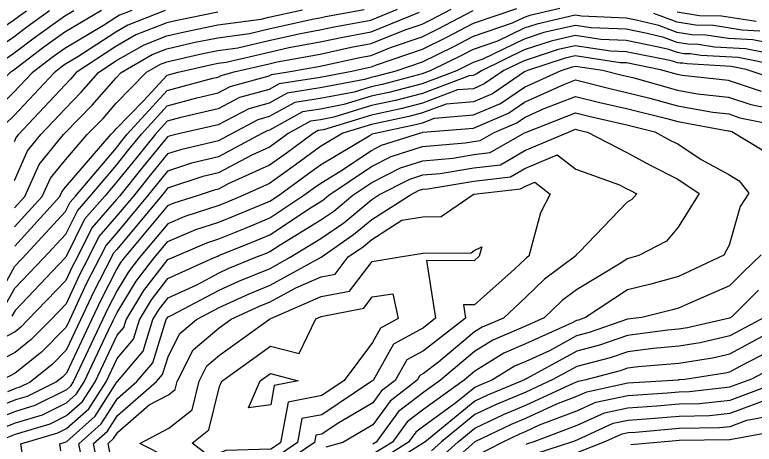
# Model space of a CAD drawing. Extents: x 42655 to 43811, y -141820 to -141156.
# Drawn here: x 42762.4 to 42836.1, y -141446 to -141403.2 of the extents above; entities that cross this region are included whole.
import ezdxf

# ---------------------------------------------------------------- set-up
doc = ezdxf.new("R2010")
doc.units = 0
doc.layers.add('ZE_HICN', color=7, linetype='Continuous')
doc.layers.add('ZE_LWCN', color=7, linetype='Continuous')

msp = doc.modelspace()

# ---------------------------------------------------------------- linework, layer by layer
at = {"layer": 'ZE_HICN'}
for points in [[(42774.016, -141402.811), (42772.81, -141403.287), (42772.423, -141403.512), (42771.193, -141404.319), (42767.349, -141406.592), (42766.096, -141407.488), (42764.085, -141409.02), (42762.281, -141410.959), (42760.328, -141412.824), (42757.21, -141414.551), (42753.651, -141415.232), (42752.677, -141415.901), (42752.129, -141416.172), (42751.921, -141415.488), (42751.657, -141415.241), (42751.665, -141414.687), (42750.053, -141409.086), (42748.389, -141407.412), (42746.981, -141403.282), (42746.702, -141402.939)], [(42816.695, -141402.613), (42813.691, -141403.309), (42813.128, -141403.493), (42811.948, -141404.068), (42808.049, -141405.405), (42806.081, -141406.436), (42802.973, -141407.953), (42800.358, -141408.851), (42798.327, -141409.389), (42797.892, -141409.481), (42797.214, -141409.688), (42792.809, -141410.53), (42789.504, -141411.059), (42787.727, -141412.032), (42785.675, -141412.593), (42782.649, -141414.194), (42778.681, -141415.115), (42777.745, -141415.335), (42777.567, -141415.394), (42775.156, -141418.358), (42772.786, -141421.305), (42772.508, -141421.639), (42770.033, -141424.468), (42768.53, -141427.488), (42768.114, -141428.294), (42767.457, -141429.71), (42763.637, -141433.673), (42762.958, -141434.364), (42762.393, -141434.816), (42760.779, -141435.646)], [(42762.344, -141424.378), (42765.1, -141421.341), (42765.909, -141419.52), (42767.401, -141417.704), (42769.59, -141415.157), (42771.155, -141413.557), (42772.463, -141412.05), (42775.496, -141408.967), (42776.878, -141408.167), (42777.532, -141407.909), (42781.098, -141407.102), (42782.615, -141406.795), (42784.592, -141406.528), (42787.698, -141405.8), (42790.834, -141405.094), (42792.782, -141404.738), (42794.194, -141404.43), (42797.865, -141403.759), (42800.507, -141402.688)], [(42836.64, -141404.863), (42834.883, -141404.763), (42832.023, -141404.311), (42830.224, -141404.286), (42828.395, -141403.975), (42826.063, -141403.092)], [(42836.8, -141410.867), (42833.51, -141409.782), (42828.891, -141409.289), (42828.42, -141409.203), (42826.739, -141408.728), (42823.326, -141408.04), (42822.72, -141408.013), (42818.234, -141407.329), (42817.235, -141407.561), (42813.456, -141408.79), (42813.154, -141408.928), (42809.97, -141411.101), (42808.079, -141411.91), (42805.351, -141412.134), (42802.996, -141413.019), (42801.65, -141413.375), (42797.914, -141414.164), (42795.046, -141415.039), (42792.836, -141416.347), (42790.342, -141418.193), (42787.765, -141420.043), (42785.084, -141421.248), (42783.294, -141421.994), (42782.687, -141422.242), (42779.303, -141423.333), (42777.607, -141424.053), (42774.764, -141427.459), (42773.685, -141428.849), (42772.55, -141430.725), (42771.629, -141432.51), (42771.105, -141433.638), (42769.113, -141437.851), (42768.185, -141439.815), (42767.887, -141440.277), (42767.508, -141440.614), (42764.364, -141442.179), (42762.429, -141442.753), (42758.902, -141444.138)], [(42769.104, -141447.866), (42768.732, -141445.975), (42770.977, -141443.984), (42772.6, -141441.466), (42774.537, -141439.785), (42776.127, -141437.907), (42777.465, -141433.609), (42777.543, -141433.478), (42777.65, -141433.341), (42778, -141433.181), (42782.726, -141430.675), (42784.68, -141429.785), (42787.804, -141428.503), (42789.822, -141427.388), (42792.878, -141425.529), (42795.156, -141423.969), (42797.948, -141421.627), (42798.642, -141421.185), (42801.734, -141419.604), (42803.025, -141419.195), (42804.771, -141419.041), (42808.11, -141418.488), (42810.763, -141418.18), (42813.19, -141416.771), (42817.543, -141414.934), (42818.269, -141414.651), (42818.459, -141414.699), (42819.439, -141414.925), (42823.368, -141416.961), (42825.703, -141418.237), (42828.468, -141419.61), (42830.582, -141421.036), (42828.49, -141424.415), (42827.328, -141425.798), (42824.572, -141427.227), (42823.63, -141427.49), (42823.417, -141427.542), (42822.859, -141427.912), (42818.343, -141430.645), (42816.922, -141431.698), (42815.136, -141433.433), (42813.272, -141434.267), (42810.015, -141435.667), (42808.195, -141436.802), (42804.801, -141439.644), (42803.126, -141440.847), (42800.621, -141442.781), (42798.384, -141445.837), (42798.062, -141446.038)], [(42804.586, -141447.538), (42806.547, -141445.799), (42808.231, -141444.418), (42811.077, -141443.07), (42813.309, -141442.147), (42818.11, -141439.916), (42818.386, -141439.812), (42818.525, -141439.749), (42819.331, -141439.576), (42822.74, -141438.678), (42823.468, -141438.425), (42824.508, -141438.291), (42828.554, -141437.938), (42831.919, -141437.433), (42833.637, -141437.027), (42837.274, -141435.077)], [(42785.653, -141442.417), (42786.823, -141439.728), (42787.853, -141438.983), (42790.604, -141439.71), (42788.229, -141440.17), (42787.867, -141442.1), (42785.653, -141442.417)], [(42818.419, -141446.849), (42821.28, -141445.73), (42822.898, -141444.995), (42823.498, -141444.867), (42824.238, -141444.819), (42828.584, -141444.427), (42832.601, -141444.38), (42833.671, -141444.253), (42835.349, -141443.629), (42838.754, -141443.01)]]:
    msp.add_lwpolyline(points, dxfattribs=at)
at = {"layer": 'ZE_LWCN'}
for points in [[(42777.342, -141402.796), (42773.624, -141404.263), (42772.43, -141404.955), (42768.638, -141407.443), (42767.357, -141408.201), (42766.939, -141408.499), (42766.269, -141409.01), (42762.292, -141413.284), (42761.412, -141414.125), (42759.463, -141415.205), (42757.234, -141419.716), (42756.358, -141420.318), (42754.189, -141421.392), (42752.156, -141421.917), (42751.856, -141421.403), (42750.561, -141417.151), (42748.535, -141415.255), (42748.602, -141411.011), (42748.05, -141409.095), (42747.481, -141408.522), (42746.999, -141407.109), (42743.618, -141402.953)], [(42770.99, -141402.825), (42767.342, -141404.983), (42765.253, -141406.477), (42762.271, -141408.749), (42761.855, -141409.031), (42759.244, -141411.524), (42757.201, -141412.655), (42753.689, -141413.327), (42752.097, -141409.218), (42752.056, -141409.076), (42749.297, -141406.301), (42748.149, -141402.932)], [(42768.239, -141402.838), (42767.334, -141403.374), (42764.41, -141405.465), (42762.264, -141407.101), (42759.397, -141409.042), (42758.16, -141410.223), (42757.192, -141410.759), (42755.529, -141411.077), (42754.749, -141409.064), (42752.087, -141407.083), (42750.206, -141405.19), (42749.434, -141402.926)], [(42765.81, -141402.85), (42763.567, -141404.454), (42762.256, -141405.453), (42757.487, -141408.682), (42757.183, -141408.815), (42756.739, -141408.519), (42752.078, -141405.049), (42751.114, -141404.08), (42750.719, -141402.92)], [(42763.539, -141402.86), (42762.724, -141403.443), (42762.248, -141403.805), (42760.517, -141404.978), (42757.172, -141406.435), (42752.29, -141403.18)], [(42838.582, -141406.28), (42835.92, -141405.745), (42833.505, -141405.607), (42831.254, -141405.251), (42829.839, -141405.232), (42828.4, -141404.987), (42826.565, -141404.292), (42824.286, -141403.764), (42823.305, -141403.566), (42818.851, -141403.371), (42818.216, -141403.274), (42814.4, -141404.16), (42813.133, -141404.572), (42810.477, -141405.866), (42808.055, -141406.697), (42806.833, -141407.337), (42803.764, -141408.835), (42802.978, -141409.131), (42798.992, -141410.186), (42797.896, -141410.418), (42796.192, -141410.937), (42792.813, -141411.583), (42790.279, -141411.989), (42787.734, -141413.384), (42786.593, -141413.695), (42783.956, -141415.09), (42782.657, -141415.787), (42778.864, -141416.678), (42777.575, -141417.106), (42775.865, -141419.208), (42774.183, -141421.299), (42772.515, -141423.3), (42770.746, -141425.323), (42769.671, -141427.482), (42768.817, -141429.137), (42767.468, -141432.045), (42765.908, -141433.663), (42763.996, -141435.609), (42762.402, -141436.884), (42757.854, -141439.221)], [(42760.568, -141431.496), (42762.362, -141428.287), (42763.101, -141427.513), (42767.425, -141422.848), (42767.895, -141421.903), (42768.4, -141421.326), (42772.484, -141416.487), (42773.03, -141415.807), (42773.574, -141415.139), (42777.545, -141410.777), (42782.112, -141409.56), (42782.627, -141409.441), (42782.919, -141409.287), (42784.237, -141408.926), (42787.709, -141408.113), (42788.513, -141407.931), (42792.793, -141407.15), (42795.897, -141406.473), (42797.876, -141406.111), (42801.262, -141404.739), (42802.955, -141404.157), (42803.827, -141403.731), (42805.866, -141402.663)], [(42761.31, -141432.387), (42762.372, -141430.488), (42765.221, -141427.503), (42767.436, -141425.114), (42768.608, -141422.758), (42769.867, -141421.319), (42772.492, -141418.208), (42773.739, -141416.657), (42774.979, -141415.132), (42777.552, -141412.307), (42780.511, -141411.518), (42782.634, -141411.025), (42783.837, -141410.389), (42787.715, -141409.329), (42787.953, -141409.199), (42789.816, -141408.9), (42792.798, -141408.356), (42796.748, -141407.494), (42797.882, -141407.287), (42799.82, -141406.501), (42802.961, -141405.423), (42804.579, -141404.633), (42808.037, -141402.821)], [(42812.359, -141402.633), (42808.043, -141404.113), (42805.33, -141405.534), (42802.967, -141406.688), (42798.379, -141408.264), (42797.887, -141408.463), (42797.599, -141408.516), (42795.967, -141408.872), (42792.804, -141409.476), (42788.728, -141410.129), (42787.721, -141410.681), (42784.756, -141411.491), (42782.642, -141412.609), (42778.91, -141413.476), (42777.559, -141413.836), (42776.385, -141415.126), (42774.447, -141417.508), (42772.5, -141419.929), (42771.333, -141421.312), (42769.321, -141423.613), (42767.446, -141427.379), (42767.341, -141427.493), (42762.383, -141432.689), (42762.053, -141433.278)], [(42782.597, -141402.975), (42778.371, -141403.831), (42777.514, -141404.025), (42774.437, -141405.239), (42772.437, -141406.398), (42768.471, -141409), (42767.903, -141409.655), (42767.366, -141410.204), (42762.708, -141415.189), (42762.505, -141415.436), (42762.304, -141415.889)], [(42762.322, -141419.765), (42763.64, -141416.797), (42764.97, -141415.179), (42767.377, -141412.602), (42768.987, -141410.956), (42770.693, -141408.99), (42772.443, -141407.841), (42775.251, -141406.215), (42777.52, -141405.32), (42779.28, -141404.921), (42782.603, -141404.248), (42786.935, -141403.664), (42787.688, -141403.488), (42791.041, -141402.732)], [(42762.335, -141422.476), (42763.358, -141421.349), (42764.774, -141418.159), (42767.231, -141415.168), (42767.388, -141415), (42770.071, -141412.257), (42772.451, -141409.514), (42772.978, -141408.979), (42776.064, -141407.191), (42777.526, -141406.614), (42780.189, -141406.012), (42782.609, -141405.522), (42785.763, -141405.096), (42787.693, -141404.644), (42791.995, -141403.675), (42792.776, -141403.532), (42793.343, -141403.408), (42797.199, -141402.703)], [(42762.353, -141426.28), (42766.843, -141421.333), (42767.044, -141420.881), (42767.414, -141420.43), (42771.957, -141415.146), (42772.239, -141414.858), (42772.475, -141414.586), (42775.192, -141411.824), (42777.538, -141409.248), (42778.648, -141408.953), (42782.007, -141408.193), (42782.621, -141408.068), (42783.421, -141407.96), (42787.704, -141406.956), (42789.674, -141406.512), (42792.787, -141405.944), (42795.045, -141405.451), (42797.871, -141404.935), (42802.703, -141402.976)], [(42836.262, -141403.92), (42832.792, -141403.371), (42830.609, -141403.34), (42828.39, -141402.963)], [(42838.587, -141407.307), (42835.199, -141406.626), (42832.126, -141406.451), (42830.486, -141406.192), (42829.453, -141406.177), (42828.405, -141405.999), (42827.067, -141405.492), (42825.405, -141405.107), (42823.31, -141404.684), (42819.818, -141404.532), (42818.22, -141404.288), (42815.109, -141405.01), (42813.138, -141405.651), (42809.006, -141407.665), (42808.061, -141407.989), (42807.584, -141408.239), (42806.386, -141408.823), (42802.983, -141410.103), (42799.657, -141410.984), (42797.901, -141411.354), (42795.17, -141412.187), (42792.818, -141412.637), (42791.054, -141412.919), (42787.74, -141414.735), (42787.512, -141414.797), (42786.984, -141415.076), (42782.664, -141417.391), (42779.984, -141418.022), (42777.583, -141418.818), (42776.574, -141420.058), (42775.581, -141421.292), (42772.523, -141424.961), (42771.459, -141426.178), (42770.812, -141427.477), (42769.52, -141429.98), (42767.815, -141433.654), (42767.479, -141434.365), (42765.034, -141436.854), (42762.412, -141438.952), (42760.666, -141439.85)], [(42838.592, -141408.334), (42834.478, -141407.507), (42830.747, -141407.295), (42829.717, -141407.132), (42829.068, -141407.123), (42828.409, -141407.01), (42827.569, -141406.692), (42826.525, -141406.45), (42823.315, -141405.803), (42820.785, -141405.692), (42818.225, -141405.302), (42815.817, -141405.86), (42813.143, -141406.73), (42808.872, -141408.812), (42808.356, -141409.164), (42808.067, -141409.287), (42807.651, -141409.322), (42802.987, -141411.075), (42800.321, -141411.781), (42797.905, -141412.291), (42794.148, -141413.437), (42792.823, -141413.69), (42791.829, -141413.849), (42789.612, -141415.064), (42788.451, -141415.924), (42787.748, -141416.428), (42785.985, -141417.221), (42782.672, -141418.996), (42781.103, -141419.365), (42777.591, -141420.53), (42777.282, -141420.909), (42776.979, -141421.286), (42772.531, -141426.622), (42772.171, -141427.033), (42771.953, -141427.472), (42770.223, -141430.824), (42768.912, -141433.649), (42767.489, -141436.656), (42766.072, -141438.099), (42763.903, -141439.835), (42762.848, -141440.36), (42762.419, -141440.487), (42761.637, -141440.794)], [(42837.874, -141409.553), (42835.251, -141408.689), (42833.758, -141408.388), (42829.369, -141408.138), (42828.948, -141408.072), (42828.683, -141408.068), (42828.414, -141408.022), (42828.071, -141407.892), (42827.645, -141407.794), (42823.321, -141406.921), (42821.753, -141406.853), (42818.23, -141406.315), (42816.526, -141406.71), (42813.149, -141407.81), (42811.113, -141408.801), (42809.163, -141410.132), (42808.073, -141410.599), (42806.501, -141410.728), (42802.992, -141412.047), (42800.986, -141412.578), (42797.909, -141413.227), (42793.126, -141414.687), (42792.828, -141414.744), (42792.605, -141414.779), (42792.106, -141415.052), (42789.397, -141417.059), (42787.756, -141418.235), (42783.642, -141420.085), (42782.679, -141420.601), (42782.223, -141420.708), (42780.532, -141421.269), (42778.208, -141422.019), (42777.599, -141422.277), (42773.268, -141427.466), (42772.913, -141427.923), (42772.54, -141428.54), (42770.926, -141431.667), (42770.008, -141433.643), (42767.5, -141438.947), (42767.11, -141439.345), (42766.512, -141439.822), (42763.606, -141441.269), (42762.424, -141441.62), (42760.269, -141442.466)], [(42757.534, -141445.81), (42762.435, -141443.886), (42765.122, -141443.088), (42767.514, -141441.898), (42768.505, -141441.019), (42769.284, -141439.809), (42771.707, -141434.678), (42772.202, -141433.633), (42772.331, -141433.353), (42772.56, -141432.91), (42774.456, -141429.775), (42776.261, -141427.452), (42777.615, -141425.829), (42780.399, -141424.648), (42782.694, -141423.907), (42784.332, -141423.239), (42787.773, -141421.805), (42788.635, -141421.231), (42791.288, -141419.328), (42792.844, -141418.176), (42797.685, -141415.31), (42797.918, -141415.153), (42797.992, -141415.115), (42798.281, -141415.024), (42802.315, -141414.173), (42803.001, -141413.991), (42804.202, -141413.54), (42808.086, -141413.221), (42810.777, -141412.069), (42813.161, -141410.442), (42816.826, -141408.775), (42817.943, -141408.411), (42818.239, -141408.342), (42820.946, -141408.755), (42822.917, -141409.248), (42823.332, -141409.344), (42823.956, -141409.496), (42828.427, -141410.759), (42830.418, -141411.121), (42833.518, -141411.452), (42835.725, -141412.18), (42838.613, -141412.776)], [(42759.901, -141446.016), (42762.44, -141445.018), (42765.88, -141443.998), (42767.52, -141443.181), (42769.123, -141441.76), (42770.383, -141439.804), (42772.571, -141435.172), (42773.214, -141434.412), (42773.458, -141433.627), (42775.228, -141430.7), (42777.624, -141427.617), (42778.004, -141427.444), (42781.495, -141425.962), (42782.702, -141425.573), (42785.37, -141424.484), (42787.781, -141423.479), (42791.179, -141421.219), (42792.234, -141420.463), (42792.853, -141420.005), (42794.777, -141418.865), (42797.926, -141416.75), (42798.928, -141416.237), (42802.824, -141415.003), (42802.979, -141414.97), (42803.006, -141414.963), (42803.052, -141414.945), (42808.092, -141414.532), (42811.584, -141413.037), (42813.168, -141411.956), (42817.095, -141410.17), (42818.246, -141409.721), (42821.802, -141410.611), (42823.34, -141410.966), (42825.65, -141411.529), (42828.434, -141412.315), (42831.946, -141412.954), (42833.526, -141413.123), (42834.651, -141413.493), (42838.62, -141414.313)], [(42763.706, -141450.66), (42762.95, -141446.002), (42766.638, -141444.907), (42767.526, -141444.465), (42769.741, -141442.502), (42771.482, -141439.799), (42772.581, -141437.472), (42774.185, -141435.577), (42774.794, -141433.621), (42776, -141431.626), (42777.632, -141429.525), (42782.244, -141427.424), (42782.59, -141427.277), (42782.71, -141427.238), (42786.408, -141425.729), (42787.788, -141425.154), (42791.834, -141422.464), (42792.861, -141421.839), (42793.192, -141421.612), (42793.674, -141421.208), (42797.933, -141418.346), (42799.863, -141417.36), (42803.012, -141416.362), (42807.269, -141415.986), (42808.098, -141415.849), (42808.756, -141415.772), (42810.141, -141414.968), (42812.391, -141414.005), (42813.175, -141413.47), (42815.119, -141412.586), (42818.253, -141411.365), (42820.688, -141411.974), (42823.347, -141412.588), (42827.345, -141413.562), (42828.441, -141413.872), (42833.473, -141414.786), (42833.534, -141414.793), (42833.577, -141414.807), (42833.825, -141414.858), (42837.017, -141416.799)], [(42766.949, -141446.694), (42766.834, -141445.984), (42767.396, -141445.817), (42767.532, -141445.749), (42770.359, -141443.243), (42772.581, -141439.794), (42772.592, -141439.771), (42775.156, -141436.742), (42776.129, -141433.615), (42776.772, -141432.552), (42777.641, -141431.433), (42780.493, -141430.134), (42782.718, -141428.954), (42783.638, -141428.534), (42786.392, -141427.404), (42787.446, -141426.975), (42787.796, -141426.829), (42788.823, -141426.146), (42792.87, -141423.684), (42794.174, -141422.791), (42796.074, -141421.197), (42797.941, -141419.943), (42800.799, -141418.482), (42803.019, -141417.778), (42806.02, -141417.514), (42808.104, -141417.169), (42809.759, -141416.976), (42813.182, -141414.99), (42813.267, -141414.954), (42818.261, -141413.008), (42819.574, -141413.336), (42823.355, -141414.21), (42826.163, -141414.894), (42827.735, -141415.753), (42828.452, -141416.109), (42830.772, -141417.673), (42833.554, -141419.146), (42834.584, -141419.773), (42835.523, -141421.013), (42834.654, -141422.331), (42833.587, -141426.198), (42833.041, -141427.187), (42828.513, -141429.305), (42825.78, -141430.069), (42823.431, -141430.638), (42819.251, -141433.414), (42818.555, -141433.657), (42818.357, -141433.709), (42817.925, -141433.945), (42813.28, -141436.023), (42811.095, -141436.962), (42808.205, -141438.765), (42807.167, -141439.633), (42803.134, -141442.531), (42801.478, -141443.809), (42800, -141445.829), (42798.067, -141447.037)], [(42771.021, -141450.165), (42770.194, -141445.968), (42771.595, -141444.726), (42772.608, -141443.154), (42776.501, -141439.776), (42777.098, -141439.071), (42777.668, -141437.238), (42778.809, -141434.997), (42780.475, -141433.595), (42782.734, -141432.396), (42785.723, -141431.035), (42787.812, -141430.178), (42792.887, -141427.374), (42796.139, -141425.147), (42797.958, -141423.621), (42801.802, -141421.17), (42802.67, -141420.727), (42803.032, -141420.612), (42803.522, -141420.569), (42808.116, -141419.808), (42811.766, -141419.384), (42813.199, -141418.552), (42816.42, -141417.192), (42818.287, -141418.637), (42822.648, -141420.183), (42823.384, -141420.565), (42823.671, -141420.722), (42824.362, -141421.065), (42823.871, -141421.65), (42823.391, -141421.899), (42818.665, -141426.843), (42818.327, -141427.146), (42818.292, -141427.213), (42818.281, -141427.256), (42815.151, -141429.573), (42813.259, -141431.413), (42811.076, -141433.452), (42808.936, -141434.372), (42808.186, -141434.839), (42804.603, -141437.84), (42803.117, -141438.99), (42802.74, -141439.195), (42802.482, -141439.655), (42799.764, -141441.753), (42798.053, -141444.09), (42795.068, -141445.852), (42793.354, -141446.318)], [(42772.644, -141450.978), (42771.656, -141445.961), (42772.213, -141445.467), (42772.616, -141444.842), (42775.771, -141442.105), (42777.686, -141441.103), (42778.351, -141440.575), (42778.55, -141439.766), (42780.156, -141436.613), (42782.743, -141434.433), (42783.925, -141433.579), (42786.765, -141432.285), (42787.82, -141431.852), (42790.382, -141430.437), (42792.896, -141429.349), (42794.304, -141429.075), (42795.608, -141427.362), (42797.121, -141426.325), (42797.967, -141425.615), (42800.949, -141423.714), (42803.045, -141423.376), (42804.86, -141423.354), (42808.04, -141421.141), (42808.122, -141421.127), (42812.769, -141420.587), (42813.207, -141420.333), (42814.191, -141419.918), (42815.726, -141421.105), (42814.763, -141422.98), (42813.613, -141427.278), (42813.381, -141427.449), (42813.241, -141427.586), (42812.174, -141428.582), (42808.174, -141432.145), (42807.076, -141432.141), (42807.287, -141433.47), (42803.107, -141436.708), (42801.428, -141437.621), (42800.279, -141439.665), (42798.907, -141440.724), (42798.043, -141441.905), (42794.498, -141443.997), (42792.969, -141445.017), (42792.366, -141445.134), (42792.229, -141445.865), (42787.899, -141448.824)], [(42777.716, -141447.408), (42774.811, -141445.946), (42777.702, -141444.434), (42780.029, -141442.588), (42780.724, -141439.756), (42781.503, -141438.228), (42782.756, -141437.172), (42787.751, -141433.561), (42787.807, -141433.535), (42787.827, -141433.527), (42787.878, -141433.499), (42792.905, -141431.325), (42795.722, -141430.775), (42797.977, -141427.811), (42800.982, -141427.336), (42803.062, -141427.001), (42807.852, -141426.944), (42808.149, -141426.738), (42808.918, -141426.366), (42808.65, -141427.301), (42808.153, -141427.743), (42803.394, -141427.724), (42804.312, -141433.484), (42803.096, -141434.425), (42800.116, -141436.047), (42798.077, -141439.675), (42798.05, -141439.696), (42798.033, -141439.719), (42797.963, -141439.76), (42792.96, -141443.097), (42790.987, -141443.479), (42790.539, -141445.873), (42787.893, -141447.681)], [(42836.776, -141427.17), (42834.988, -141428.86), (42833.606, -141430.233), (42829.713, -141431.927), (42828.528, -141432.481), (42827.93, -141432.649), (42824.879, -141433.388), (42823.445, -141433.572), (42819.601, -141434.912), (42818.365, -141435.238), (42815.656, -141436.719), (42813.288, -141437.779), (42812.174, -141438.258), (42809.989, -141439.62), (42808.66, -141440.17), (42808.212, -141440.382), (42806.332, -141441.922), (42803.142, -141444.215), (42802.335, -141444.838), (42801.615, -141445.822), (42798.071, -141448.035)], [(42781.729, -141447.215), (42780.041, -141445.922), (42781.706, -141444.601), (42782.771, -141440.267), (42782.998, -141439.746), (42787.84, -141436.245), (42790.693, -141436.998), (42792.361, -141433.539), (42792.915, -141433.3), (42797.139, -141432.476), (42797.994, -141431.353), (42800.034, -141431.03), (42800.59, -141433.501), (42798.804, -141434.473), (42798.015, -141435.877), (42795.183, -141439.689), (42792.951, -141441.178), (42789.608, -141441.824), (42788.849, -141445.881), (42787.888, -141446.537), (42783.405, -141446.639), (42782.802, -141446.886), (42781.729, -141447.215)], [(42836.507, -141430.682), (42833.822, -141433.346), (42833.621, -141433.454), (42829.429, -141434.446), (42828.538, -141434.58), (42827.467, -141434.673), (42823.453, -141435.19), (42820.648, -141436.167), (42818.372, -141436.767), (42813.387, -141439.493), (42813.296, -141439.534), (42813.254, -141439.553), (42813.17, -141439.605), (42809.466, -141441.136), (42808.218, -141441.727), (42803.232, -141445.814), (42803.184, -141445.856), (42803.15, -141445.872), (42803.066, -141445.917), (42798.076, -141449.034)], [(42837.192, -141433.33), (42833.629, -141435.24), (42830.674, -141435.94), (42828.546, -141436.259), (42825.988, -141436.482), (42823.46, -141436.807), (42821.694, -141437.423), (42818.379, -141438.296), (42816.01, -141439.592), (42813.303, -141440.85), (42810.271, -141442.103), (42808.225, -141443.073), (42804.889, -141445.806), (42803.885, -141446.697)], [(42805.287, -141448.379), (42808.204, -141445.791), (42808.237, -141445.764), (42811.883, -141444.037), (42813.315, -141443.445), (42816.395, -141442.013), (42818.393, -141441.255), (42819.399, -141440.798), (42823.475, -141439.927), (42828.508, -141439.599), (42828.561, -141439.594), (42828.611, -141439.593), (42829.139, -141439.531), (42833.163, -141438.927), (42833.646, -141438.813), (42834.666, -141438.266), (42838.722, -141436.166)], [(42808.244, -141447.218), (42811.054, -141445.778), (42812.689, -141445.003), (42813.321, -141444.742), (42814.68, -141444.11), (42818.399, -141442.698), (42820.274, -141441.847), (42823.48, -141441.162), (42827.44, -141440.904), (42828.567, -141440.802), (42829.608, -141440.79), (42833.653, -141440.311), (42835.835, -141439.499), (42838.73, -141438)], [(42813.327, -141446.039), (42813.497, -141445.972), (42814.135, -141445.763), (42818.406, -141444.141), (42821.149, -141442.897), (42823.486, -141442.397), (42826.373, -141442.209), (42828.572, -141442.01), (42830.606, -141441.986), (42833.659, -141441.625), (42838.443, -141439.845)], [(42814.311, -141446.95), (42817.99, -141445.745), (42818.413, -141445.585), (42822.023, -141443.946), (42823.492, -141443.632), (42825.305, -141443.514), (42828.578, -141443.219), (42831.603, -141443.183), (42833.665, -141442.939), (42836.896, -141441.737)], [(42823.771, -141446.043), (42827.883, -141445.699), (42828.589, -141445.635), (42833.598, -141445.576), (42833.677, -141445.567), (42833.802, -141445.521), (42838.761, -141444.619)]]:
    msp.add_lwpolyline(points, dxfattribs=at)

doc.saveas('drawing.dxf')
